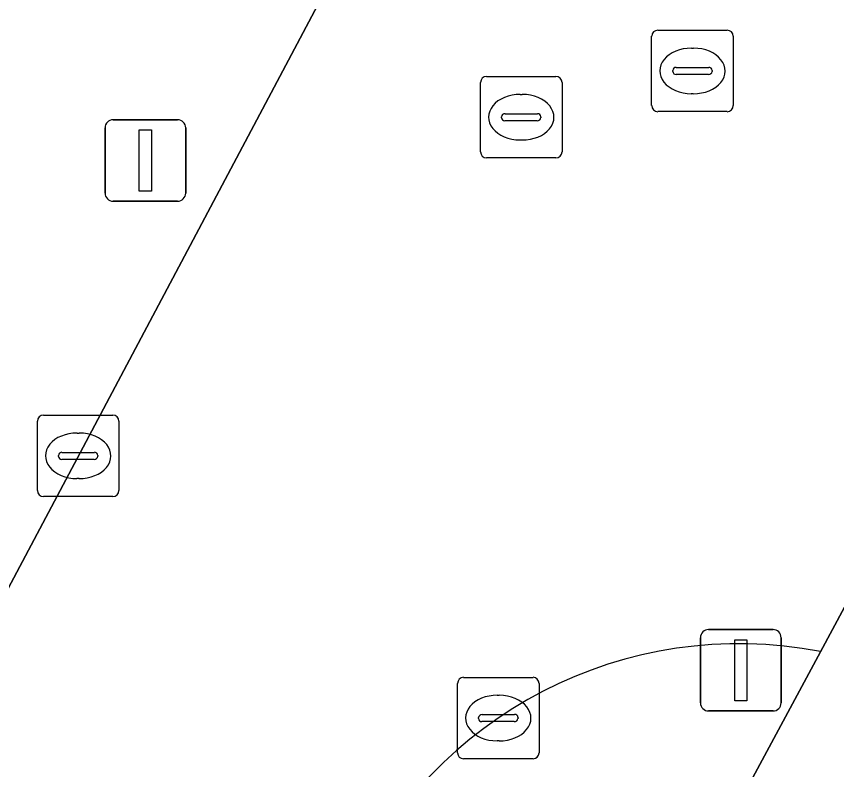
# Model space of a CAD drawing. Extents: x 159489 to 160304, y 383825 to 384531.
# Drawn here: x 159838.52 to 159848.58, y 384093.22 to 384102.47 of the extents above; entities that cross this region are included whole.
import ezdxf

# ---------------------------------------------------------------- set-up
doc = ezdxf.new("R2010")
doc.units = 0
for name, color, linetype in [('IMGEO_Berm_open', 7, 'Continuous'), ('IMGEO_Kolk', 7, 'Continuous'), ('IMGEO_Lichtmast', 7, 'Continuous'), ('IMGEO_OVBaan_gesloten', 7, 'Continuous'), ('IMGEO_Rijbaan_lokaal_gesloten', 7, 'Continuous'), ('IMGEO_Rioolput', 7, 'Continuous'), ('IMGEO_Verkeersregelinstallatiepaal', 7, 'Continuous'), ('IMGEO_Voetpad_open', 7, 'Continuous')]:
    doc.layers.add(name, color=color, linetype=linetype)

msp = doc.modelspace()

# ---------------------------------------------------------------- linework, layer by layer
at = {"layer": 'IMGEO_Berm_open'}
msp.add_lwpolyline([(159842.616, 384091.694), (159841.694, 384089.989), (159844.928, 384088.249), (159848.384, 384094.67)], dxfattribs=at)
msp.add_arc((159847.383, 384089.533), 5.234, 78.9733, 155.6097, dxfattribs=at)
at = {"layer": 'IMGEO_Kolk'}
for p, q in [((159838.851, 384097.574), (159839.703, 384097.574)), ((159838.776, 384096.648), (159838.776, 384097.5)), ((159839.777, 384097.5), (159839.777, 384096.648)), ((159839.264, 384097.354), (159839.289, 384097.354)), ((159839.035, 384097.068), (159839.035, 384097.08)), ((159839.078, 384097.117), (159839.476, 384097.117)), ((159839.519, 384097.08), (159839.519, 384097.068)), ((159839.473, 384097.031), (159839.075, 384097.031)), ((159839.287, 384096.794), (159839.262, 384096.794)), ((159839.703, 384096.574), (159838.851, 384096.574)), ((159844.006, 384094.355), (159844.858, 384094.355)), ((159843.931, 384093.429), (159843.931, 384094.281)), ((159844.932, 384094.281), (159844.932, 384093.429)), ((159844.419, 384094.135), (159844.444, 384094.135)), ((159844.19, 384093.849), (159844.19, 384093.861)), ((159844.233, 384093.898), (159844.631, 384093.898)), ((159844.674, 384093.861), (159844.674, 384093.849)), ((159844.628, 384093.812), (159844.23, 384093.812)), ((159844.442, 384093.575), (159844.417, 384093.575)), ((159844.858, 384093.355), (159844.006, 384093.355))]:
    msp.add_line(p, q, dxfattribs=at)
for points in [[(159838.851, 384097.574), (159839.703, 384097.574)], [(159838.776, 384096.648), (159838.776, 384097.5)], [(159839.777, 384097.5), (159839.777, 384096.648)], [(159839.703, 384096.574), (159838.851, 384096.574)], [(159844.006, 384094.355), (159844.858, 384094.355)], [(159843.931, 384093.429), (159843.931, 384094.281)], [(159844.932, 384094.281), (159844.932, 384093.429)], [(159844.858, 384093.355), (159844.006, 384093.355)]]:
    msp.add_lwpolyline(points, dxfattribs=at)
for centre, radius, start, end in [((159838.853, 384097.498), 0.0765, 91.552, 178.448), ((159838.853, 384097.498), 0.0765, 91.552, 178.448), ((159839.701, 384097.498), 0.0765, 1.552, 88.448), ((159839.701, 384097.498), 0.0765, 1.552, 88.448), ((159839.075, 384097.077), 0.0403, 85.8775, 175.7526), ((159839.072, 384097.067), 0.0366, 178.938, 274.7102), ((159839.476, 384097.074), 0.043, 264.8664, 352.4533), ((159839.48, 384097.079), 0.0386, 1.7309, 96.639), ((159838.853, 384096.65), 0.0765, 181.552, 268.448), ((159838.853, 384096.65), 0.0765, 181.552, 268.448), ((159839.701, 384096.65), 0.0765, 271.552, 358.448), ((159839.701, 384096.65), 0.0765, 271.552, 358.448), ((159844.008, 384094.279), 0.0765, 91.552, 178.448), ((159844.008, 384094.279), 0.0765, 91.552, 178.448), ((159844.856, 384094.279), 0.0765, 1.552, 88.448), ((159844.856, 384094.279), 0.0765, 1.552, 88.448), ((159844.23, 384093.858), 0.0403, 85.8775, 175.7526), ((159844.227, 384093.848), 0.0366, 178.938, 274.7102), ((159844.631, 384093.855), 0.043, 264.8664, 352.4533), ((159844.635, 384093.86), 0.0386, 1.7309, 96.639), ((159844.008, 384093.431), 0.0765, 181.552, 268.448), ((159844.008, 384093.431), 0.0765, 181.552, 268.448), ((159844.856, 384093.431), 0.0765, 271.552, 358.448), ((159844.856, 384093.431), 0.0765, 271.552, 358.448)]:
    msp.add_arc(centre, radius, start, end, dxfattribs=at)
for centre, major_axis, ratio, start_param, end_param in [((159839.263, 384097.074), (-0.387, 0.002), 0.722429, 4.712389, 7.853982), ((159839.288, 384097.074), (-0.39, 0.002), 0.717154, 1.570796, 4.712389), ((159844.418, 384093.855), (-0.387, 0.002), 0.722429, 4.712389, 7.853982), ((159844.443, 384093.855), (-0.39, 0.002), 0.717154, 1.570796, 4.712389)]:
    msp.add_ellipse(centre, major_axis=major_axis, ratio=ratio, start_param=start_param, end_param=end_param, dxfattribs=at)
at = {"layer": 'IMGEO_Lichtmast'}
for p, q in [((159839.706, 384101.2), (159840.496, 384101.2)), ((159840.496, 384101.2), (159839.706, 384101.2)), ((159839.606, 384100.3), (159839.606, 384101.1)), ((159839.606, 384101.1), (159839.606, 384100.3)), ((159840.596, 384101.1), (159840.596, 384100.3)), ((159840.596, 384100.3), (159840.596, 384101.1)), ((159840.496, 384100.2), (159839.706, 384100.2)), ((159839.706, 384100.2), (159840.496, 384100.2))]:
    msp.add_line(p, q, dxfattribs=at)
msp.add_lwpolyline([(159840.026, 384101.075), (159840.176, 384101.075), (159840.176, 384100.325), (159840.026, 384100.325), (159840.026, 384101.075)], dxfattribs=at)
for centre, start, end in [((159839.706, 384101.1), 90, 180), ((159839.706, 384101.1), 90, 180), ((159840.496, 384101.1), 0, 90), ((159840.496, 384101.1), 360, 90), ((159839.706, 384100.3), 180, 270), ((159839.706, 384100.3), 180, 270), ((159840.496, 384100.3), 270, 0), ((159840.496, 384100.3), 270, 0)]:
    msp.add_arc(centre, 0.1, start, end, dxfattribs=at)
at = {"layer": 'IMGEO_OVBaan_gesloten'}
msp.add_lwpolyline([(159893.253, 384178.177), (159888.635, 384169.463), (159885.992, 384164.565), (159883.869, 384160.64), (159881.839, 384156.886), (159879.235, 384152.071), (159877.35, 384148.57), (159875.621, 384145.351), (159859.407, 384115.156), (159851.185, 384099.877), (159848.384, 384094.67), (159844.928, 384088.249)], dxfattribs=at)
at = {"layer": 'IMGEO_Rijbaan_lokaal_gesloten'}
for points in [[(159850.273, 384106.058), (159865.274, 384133.885), (159867.537, 384138.085), (159865.935, 384138.962), (159862.941, 384140.583), (159857.656, 384131.382), (159855.234, 384126.903), (159856.858, 384126.025), (159849.669, 384112.727), (159849.025, 384111.514), (159847.394, 384112.379), (159837.844, 384094.373), (159835.74, 384090.56), (159837.077, 384089.883)], [(159848.384, 384094.67), (159851.185, 384099.877)]]:
    msp.add_lwpolyline(points, dxfattribs=at)
msp.add_arc((159847.383, 384089.533), 5.234, 78.9733, 155.6097, dxfattribs=at)
at = {"layer": 'IMGEO_Rioolput'}
for p, q in [((159846.389, 384102.299), (159847.241, 384102.299)), ((159846.314, 384101.373), (159846.314, 384102.225)), ((159847.315, 384102.225), (159847.315, 384101.373)), ((159846.802, 384102.079), (159846.827, 384102.079)), ((159846.573, 384101.793), (159846.573, 384101.805)), ((159846.616, 384101.842), (159847.014, 384101.842)), ((159847.057, 384101.805), (159847.057, 384101.793)), ((159844.288, 384101.731), (159845.14, 384101.731)), ((159847.011, 384101.756), (159846.613, 384101.756)), ((159844.213, 384100.805), (159844.213, 384101.657)), ((159845.214, 384101.657), (159845.214, 384100.805)), ((159844.701, 384101.511), (159844.726, 384101.511)), ((159846.825, 384101.519), (159846.8, 384101.519)), ((159847.241, 384101.299), (159846.389, 384101.299)), ((159844.472, 384101.225), (159844.472, 384101.237)), ((159844.515, 384101.274), (159844.913, 384101.274)), ((159844.956, 384101.237), (159844.956, 384101.225)), ((159844.91, 384101.188), (159844.512, 384101.188)), ((159844.724, 384100.951), (159844.699, 384100.951)), ((159845.14, 384100.731), (159844.288, 384100.731))]:
    msp.add_line(p, q, dxfattribs=at)
for points in [[(159846.389, 384102.299), (159847.241, 384102.299)], [(159846.314, 384101.373), (159846.314, 384102.225)], [(159847.315, 384102.225), (159847.315, 384101.373)], [(159844.288, 384101.731), (159845.14, 384101.731)], [(159844.213, 384100.805), (159844.213, 384101.657)], [(159845.214, 384101.657), (159845.214, 384100.805)], [(159847.241, 384101.299), (159846.389, 384101.299)], [(159845.14, 384100.731), (159844.288, 384100.731)]]:
    msp.add_lwpolyline(points, dxfattribs=at)
for centre, radius, start, end in [((159846.391, 384102.223), 0.0765, 91.552, 178.448), ((159846.391, 384102.223), 0.0765, 91.552, 178.448), ((159847.239, 384102.223), 0.0765, 1.552, 88.448), ((159847.239, 384102.223), 0.0765, 1.552, 88.448), ((159846.613, 384101.802), 0.0403, 85.8775, 175.7526), ((159846.61, 384101.792), 0.0366, 178.938, 274.7102), ((159847.014, 384101.799), 0.043, 264.8664, 352.4533), ((159847.018, 384101.804), 0.0386, 1.7309, 96.639), ((159844.29, 384101.655), 0.0765, 91.552, 178.448), ((159844.29, 384101.655), 0.0765, 91.552, 178.448), ((159845.138, 384101.655), 0.0765, 1.552, 88.448), ((159845.138, 384101.655), 0.0765, 1.552, 88.448), ((159846.391, 384101.375), 0.0765, 181.552, 268.448), ((159846.391, 384101.375), 0.0765, 181.552, 268.448), ((159847.239, 384101.375), 0.0765, 271.552, 358.448), ((159847.239, 384101.375), 0.0765, 271.552, 358.448), ((159844.512, 384101.234), 0.0403, 85.8775, 175.7526), ((159844.509, 384101.224), 0.0366, 178.938, 274.7102), ((159844.913, 384101.231), 0.043, 264.8664, 352.4533), ((159844.917, 384101.236), 0.0386, 1.7309, 96.639), ((159844.29, 384100.807), 0.0765, 181.552, 268.448), ((159844.29, 384100.807), 0.0765, 181.552, 268.448), ((159845.138, 384100.807), 0.0765, 271.552, 358.448), ((159845.138, 384100.807), 0.0765, 271.552, 358.448)]:
    msp.add_arc(centre, radius, start, end, dxfattribs=at)
for centre, major_axis, ratio, start_param, end_param in [((159846.801, 384101.799), (-0.387, 0.002), 0.722429, 4.712389, 7.853982), ((159846.826, 384101.799), (-0.39, 0.002), 0.717154, 1.570796, 4.712389), ((159844.7, 384101.231), (-0.387, 0.002), 0.722429, 4.712389, 7.853982), ((159844.725, 384101.231), (-0.39, 0.002), 0.717154, 1.570796, 4.712389)]:
    msp.add_ellipse(centre, major_axis=major_axis, ratio=ratio, start_param=start_param, end_param=end_param, dxfattribs=at)
at = {"layer": 'IMGEO_Verkeersregelinstallatiepaal'}
for p, q in [((159847.013, 384094.942), (159847.803, 384094.942)), ((159847.803, 384094.942), (159847.013, 384094.942)), ((159846.913, 384094.042), (159846.913, 384094.842)), ((159846.913, 384094.842), (159846.913, 384094.042)), ((159847.903, 384094.842), (159847.903, 384094.042)), ((159847.903, 384094.042), (159847.903, 384094.842)), ((159847.803, 384093.942), (159847.013, 384093.942)), ((159847.013, 384093.942), (159847.803, 384093.942))]:
    msp.add_line(p, q, dxfattribs=at)
msp.add_lwpolyline([(159847.333, 384094.817), (159847.483, 384094.817), (159847.483, 384094.067), (159847.333, 384094.067), (159847.333, 384094.817)], dxfattribs=at)
for centre, start, end in [((159847.013, 384094.842), 90, 180), ((159847.013, 384094.842), 90, 180), ((159847.803, 384094.842), 0, 90), ((159847.803, 384094.842), 360, 90), ((159847.013, 384094.042), 180, 270), ((159847.013, 384094.042), 180, 270), ((159847.803, 384094.042), 270, 0), ((159847.803, 384094.042), 270, 0)]:
    msp.add_arc(centre, 0.1, start, end, dxfattribs=at)
at = {"layer": 'IMGEO_Voetpad_open'}
msp.add_lwpolyline([(159831.175, 384099.666), (159833.803, 384098.255), (159835.361, 384097.394), (159834.642, 384096.101), (159837.844, 384094.373), (159847.394, 384112.379), (159848.041, 384113.599), (159855.234, 384126.903), (159857.656, 384131.382)], dxfattribs=at)

doc.saveas('drawing.dxf')
